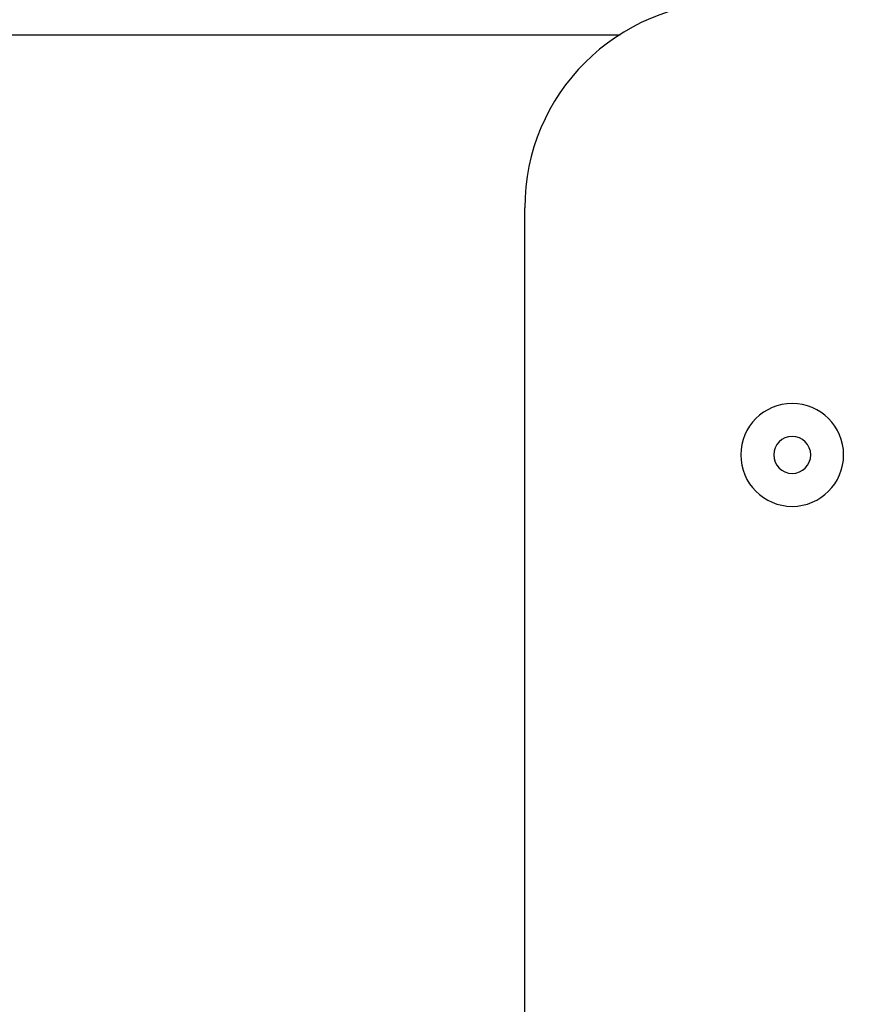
# Model space of a CAD drawing. Header units: millimetres. Extents: x 0 to 1524, y 0 to 1016.
# Tile 315 of 352: x 1363 to 1383, y 404 to 428. Entities that reach past the tile are written whole.
import ezdxf

# ---------------------------------------------------------------- set-up
doc = ezdxf.new("R2010")
doc.units = ezdxf.units.MM
doc.header["$LTSCALE"] = 83.82
doc.layers.get('0').update_dxf_attribs({"linetype": 'CONTINUOUS'})
doc.styles.get("Standard").update_dxf_attribs({"font": 'txt', "width": 0.8})
doc.dimstyles.new('DIMSTYLE_1', dxfattribs={"dimtxt": 15, "dimasz": 12, "dimexe": 0.18, "dimexo": 0.0625, "dimgap": 0.09, "dimtad": 1, "dimzin": 0, "dimdsep": 46, "dimtxsty": 'STANDARD', "dimblk": 'CLOSED', "dimblk1": 'CLOSED', "dimblk2": 'CLOSED', "dimcen": 0.09, "dimadec": 0, "dimazin": 0, "dimtp": 0.01, "dimtm": 0.01, "dimtfac": 1, "dimtofl": 0, "dimtmove": 0, "dimatfit": 3, "dimldrblk": 'CLOSED', "dimfxl": 1, "dimtolj": 1, "dimtzin": 0, "dimarcsym": 0})

# ---------------------------------------------------------------- blocks, each defined once
blk = doc.blocks.new('_CLOSED')
at = {"color": 0, "linetype": 'BYBLOCK'}
for p, q in [((0, 0), (-1, 0.2083)), ((-1, 0.2083), (-1, -0.2083)), ((-1, -0.2083), (0, 0)), ((-1, 0), (0, 0))]:
    blk.add_line(p, q, dxfattribs=at)
blk = doc.blocks.new('*D5')
at = {"color": 2, "linetype": 'CONTINUOUS'}
for p, q in [((1198.145, 405.557), (1198.145, 520.528)), ((1416.104, 413.017), (1416.104, 520.528)), ((1198.145, 519.528), (1307.125, 519.528)), ((1416.104, 519.528), (1307.125, 519.528))]:
    blk.add_line(p, q, dxfattribs=at)
at = {"color": 2, "linetype": 'CONTINUOUS', "xscale": 12, "yscale": 12, "zscale": 12, "rotation": 180}
blk.add_blockref('_CLOSED', (1198.145, 519.528), dxfattribs=at)
at = {"color": 2, "linetype": 'CONTINUOUS', "xscale": 12, "yscale": 12, "zscale": 12}
blk.add_blockref('_CLOSED', (1416.104, 519.528), dxfattribs=at)

msp = doc.modelspace()

# ---------------------------------------------------------------- linework, layer by layer
at = {"color": 7, "linetype": 'CONTINUOUS'}
for p, q in [((1377.58, 427.407), (1212.665, 427.407)), ((1375.265, 389.207), (1375.265, 423.207))]:
    msp.add_line(p, q, dxfattribs=at)
for centre, radius, start, end in [((1380.265, 423.207), 5, 90, 180), ((1381.765, 417.207), 1.25, 0, 180), ((1381.765, 417.207), 0.45, 0, 180), ((1381.765, 417.207), 1.25, 180, 360), ((1381.765, 417.207), 0.45, 180, 360)]:
    msp.add_arc(centre, radius, start, end, dxfattribs=at)

# ---------------------------------------------------------------- dimensions: what is measured, and where the dimension line sits
at = {"color": 2, "linetype": 'CONTINUOUS'}
dim = msp.add_linear_dim(base=(1198.145, 519.528), p1=(1416.104, 413.017), p2=(1198.145, 405.557), angle=180, dimstyle='DIMSTYLE_1', dxfattribs=at)
dim.commit()
dim.dimension.update_dxf_attribs({"geometry": '*D5', "text_midpoint": (1271.125, 523.278), "dimtype": 160})

doc.saveas('drawing.dxf')
